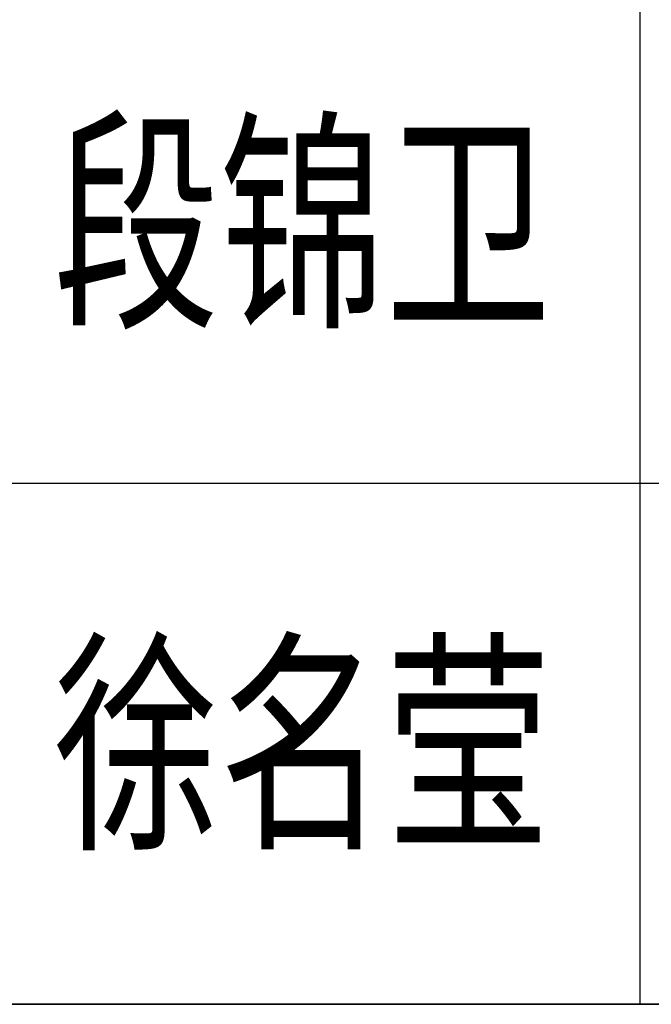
# Model space of a CAD drawing. Extents: x 1779708 to 7299578, y -1121471 to 88434.
# Tile 647 of 656: x 6045881 to 6046608, y -964050 to -962916. Entities that reach past the tile are written whole.
import ezdxf

# ---------------------------------------------------------------- set-up
doc = ezdxf.new("R2010")
doc.units = 0
doc.header["$LTSCALE"] = 1000
doc.header["$MEASUREMENT"] = 0
for name, color, linetype in [('PUB_TITLE', 4, 'CONTINUOUS'), ('可见线', 6, 'CONTINUOUS'), ('通-图框－文字', 4, 'CONTINUOUS')]:
    doc.layers.add(name, color=color, linetype=linetype)
doc.styles.add('仿宋', font='txt', dxfattribs={"width": 0.7})

# ---------------------------------------------------------------- blocks, each defined once
blk = doc.blocks.new('A$C3D8761CE')
at = {"layer": 'PUB_TITLE'}
for p, q in [((76100, 20800), (83100, 20800)), ((83100, 19600), (76100, 19600))]:
    blk.add_line(p, q, dxfattribs=at)
for points in [[(81000, 28000), (81000, 19600)], [(76100, 19600), (83100, 19600)]]:
    blk.add_lwpolyline(points, dxfattribs=at)
at = {"layer": '通-图框－文字', "style": '仿宋', "width": 0.7}
for s, p in [('段锦卫', (79650, 21200)), ('徐名莹', (79650, 20000))]:
    blk.add_text(s, height=400, dxfattribs=at).set_placement(p)

msp = doc.modelspace()

# ---------------------------------------------------------------- block references
at = {"layer": '可见线', "xscale": 0.5, "yscale": 0.5, "zscale": 0.5}
msp.add_blockref('A$C3D8761CE', (6006094.5, -973850.2), dxfattribs=at)

doc.saveas('drawing.dxf')
